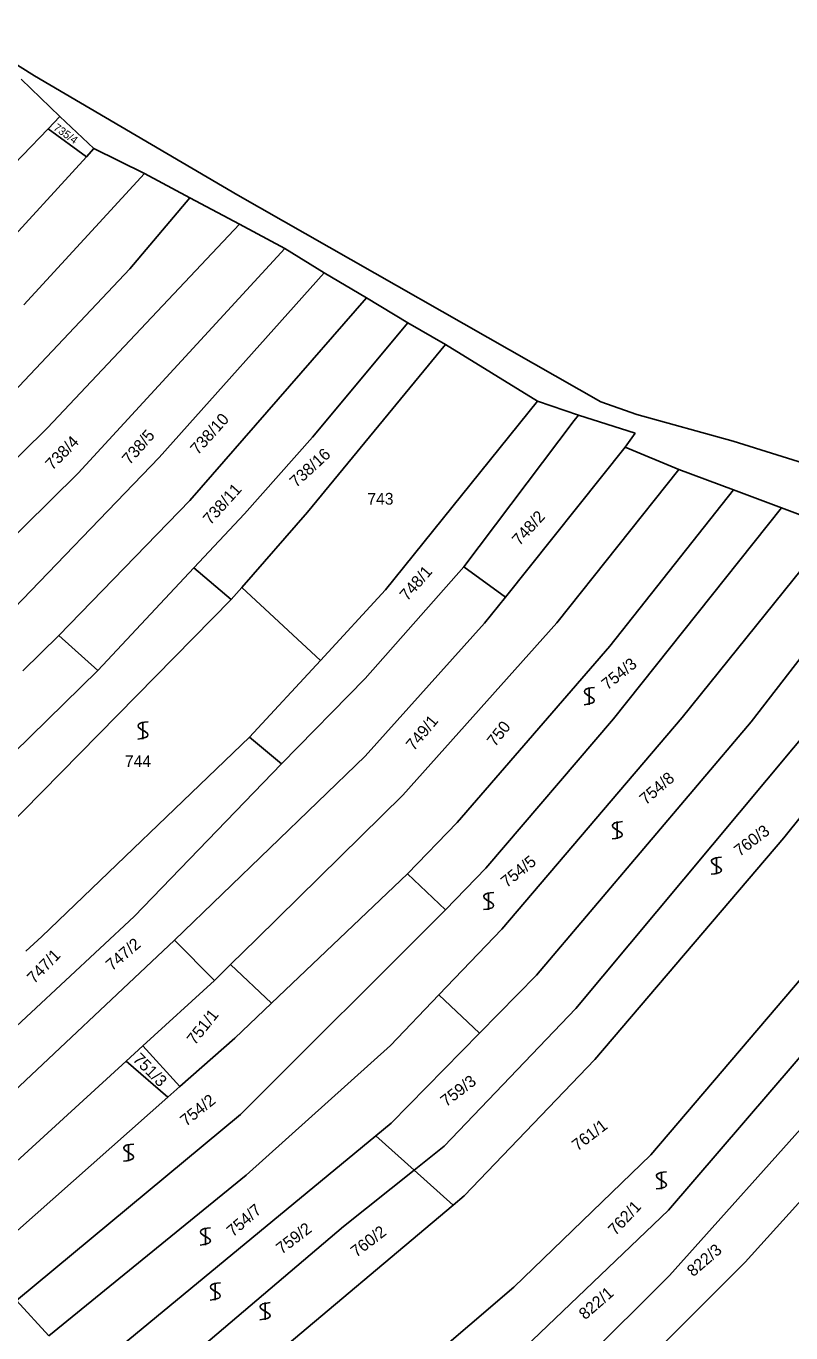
# Model space of a CAD drawing. Extents: x -580630 to -576196, y -1189024 to -1183567.
# Drawn here: x -577467 to -577356.1, y -1184868.8 to -1184679.2 of the extents above; entities that cross this region are included whole.
import ezdxf

# ---------------------------------------------------------------- set-up
doc = ezdxf.new("R2010")
doc.units = 0
for name, color, linetype in [('Vrstva 1', 7, 'Continuous'), ('Vrstva 13', 7, 'Continuous'), ('Vrstva 18', 7, 'Continuous'), ('Vrstva 25', 7, 'Continuous'), ('Vrstva 6', 7, 'Continuous')]:
    doc.layers.add(name, color=color, linetype=linetype)

msp = doc.modelspace()

# ---------------------------------------------------------------- linework, layer by layer
at = {"layer": 'Vrstva 1'}
for p, q in [((-577462.09, -1184692.36), (-577467.71, -1184686.94)), ((-577463.8, -1184694.13), (-577462.09, -1184692.36)), ((-577462.09, -1184692.36), (-577457.16, -1184697)), ((-577458.26, -1184698.2), (-577463.8, -1184694.13)), ((-577457.16, -1184697), (-577458.26, -1184698.2)), ((-577449.84, -1184700.6), (-577457.16, -1184697)), ((-577458.26, -1184698.2), (-577473.07, -1184714.4)), ((-577467.35, -1184719.65), (-577449.84, -1184700.6)), ((-577443.25, -1184704.14), (-577449.84, -1184700.6)), ((-577451.95, -1184714.43), (-577443.25, -1184704.14)), ((-577436.06, -1184707.97), (-577443.25, -1184704.14)), ((-577463.89, -1184737.48), (-577436.06, -1184707.97)), ((-577429.5, -1184711.47), (-577436.06, -1184707.97)), ((-577429.5, -1184711.47), (-577423.78, -1184715)), ((-577475.77, -1184739.65), (-577451.95, -1184714.43)), ((-577417.67, -1184718.66), (-577423.78, -1184715)), ((-577417.67, -1184718.66), (-577411.64, -1184722.27)), ((-577406.22, -1184725.42), (-577411.64, -1184722.27)), ((-577426.19, -1184749.74), (-577406.22, -1184725.42)), ((-577406.22, -1184725.42), (-577392.87, -1184733.61)), ((-577392.87, -1184733.61), (-577414.91, -1184761)), ((-577392.87, -1184733.61), (-577386.93, -1184735.65)), ((-577387.55, -1184736.42), (-577386.93, -1184735.65)), ((-577386.93, -1184735.65), (-577378.7, -1184738.26)), ((-577488.53, -1184761.71), (-577463.89, -1184737.48)), ((-577403.54, -1184757.65), (-577387.55, -1184736.42)), ((-577380.17, -1184740.32), (-577378.7, -1184738.26)), ((-577397.52, -1184762.07), (-577380.17, -1184740.32)), ((-577372.37, -1184743.53), (-577380.17, -1184740.32)), ((-577390.06, -1184765.79), (-577372.37, -1184743.53)), ((-577372.37, -1184743.53), (-577364.46, -1184746.49)), ((-577364.46, -1184746.49), (-577382.36, -1184769.15)), ((-577357.48, -1184749.09), (-577364.46, -1184746.49)), ((-577435.73, -1184760.66), (-577426.19, -1184749.74)), ((-577349.8, -1184752.04), (-577357.48, -1184749.09)), ((-577361.89, -1184780.13), (-577342.47, -1184754.93)), ((-577417.83, -1184773.85), (-577403.54, -1184757.65)), ((-577403.54, -1184757.65), (-577397.52, -1184762.07)), ((-577387.32, -1184821.71), (-577334.1, -1184757.95)), ((-577327.87, -1184760.25), (-577357.16, -1184796.99)), ((-577437.25, -1184762.4), (-577435.73, -1184760.66)), ((-577435.73, -1184760.66), (-577424.33, -1184771.24)), ((-577414.91, -1184761), (-577424.33, -1184771.24)), ((-577400.53, -1184765.84), (-577397.52, -1184762.07)), ((-577470.16, -1184795.92), (-577437.25, -1184762.4)), ((-577417.84, -1184785.13), (-577400.53, -1184765.84)), ((-577412.4, -1184790.81), (-577390.06, -1184765.79)), ((-577382.36, -1184769.15), (-577404.5, -1184794.76)), ((-577424.33, -1184771.24), (-577434.6, -1184782.39)), ((-577429.97, -1184786.26), (-577417.83, -1184773.85)), ((-577393.03, -1184816.92), (-577361.89, -1184780.13)), ((-577434.6, -1184782.39), (-577464.72, -1184811.29)), ((-577434.6, -1184782.39), (-577429.97, -1184786.26)), ((-577451.33, -1184808.38), (-577429.97, -1184786.26)), ((-577417.84, -1184785.13), (-577445.49, -1184811.84)), ((-577433.55, -1184811.62), (-577412.4, -1184790.81)), ((-577404.5, -1184794.76), (-577411.71, -1184802.19)), ((-577357.16, -1184796.99), (-577384.54, -1184829.13)), ((-577411.71, -1184802.19), (-577427.46, -1184817.19)), ((-577376.42, -1184842.97), (-577345.39, -1184806.48)), ((-577507.91, -1184861.12), (-577451.33, -1184808.38)), ((-577338.29, -1184809.46), (-577373.87, -1184851)), ((-577464.72, -1184811.29), (-577467.02, -1184813.4)), ((-577437.37, -1184815.37), (-577433.55, -1184811.62)), ((-577445.49, -1184811.84), (-577496.15, -1184859.47)), ((-577439.69, -1184817.66), (-577437.37, -1184815.37)), ((-577431.41, -1184820.96), (-577437.37, -1184815.37)), ((-577427.46, -1184817.19), (-577431.41, -1184820.96)), ((-577401.28, -1184825.33), (-577393.03, -1184816.92)), ((-577450.08, -1184827.16), (-577439.69, -1184817.66)), ((-577431.41, -1184820.96), (-577436.72, -1184826.02)), ((-577406.39, -1184841.69), (-577387.32, -1184821.71)), ((-577436.72, -1184826.02), (-577444.72, -1184833.04)), ((-577414.08, -1184838.38), (-577401.28, -1184825.33)), ((-577452.48, -1184829.35), (-577450.08, -1184827.16)), ((-577491.23, -1184864.79), (-577452.48, -1184829.35)), ((-577446.47, -1184834.59), (-577452.48, -1184829.35)), ((-577384.54, -1184829.13), (-577403.51, -1184848.92)), ((-577446.47, -1184834.59), (-577444.72, -1184833.04)), ((-577486.4, -1184870), (-577446.47, -1184834.59)), ((-577416.3, -1184840.22), (-577414.08, -1184838.38)), ((-577469.31, -1184883.96), (-577416.3, -1184840.22)), ((-577410.75, -1184845.18), (-577416.3, -1184840.22)), ((-577410.75, -1184845.18), (-577406.39, -1184841.69)), ((-577396.29, -1184862.16), (-577376.42, -1184842.97)), ((-577421.01, -1184853.37), (-577410.75, -1184845.18)), ((-577405.08, -1184850.24), (-577410.75, -1184845.18)), ((-577405.08, -1184850.24), (-577403.51, -1184848.92)), ((-577459.1, -1184895.68), (-577405.08, -1184850.24)), ((-577373.87, -1184851), (-577396.9, -1184873.01)), ((-577464.09, -1184889.95), (-577421.01, -1184853.37)), ((-577420.71, -1184883.03), (-577396.29, -1184862.16))]:
    msp.add_line(p, q, dxfattribs=at)
at = {"layer": 'Vrstva 13'}
for p, q in [((-577477.34, -1184679.23), (-577465.78, -1184686.43)), ((-577465.78, -1184686.43), (-577436.29, -1184703.75)), ((-577436.29, -1184703.75), (-577383.7, -1184733.71)), ((-577383.7, -1184733.71), (-577378.48, -1184735.56)), ((-577378.48, -1184735.56), (-577364.5, -1184739.43)), ((-577364.5, -1184739.43), (-577349.5, -1184744.13))]:
    msp.add_line(p, q, dxfattribs=at)
at = {"layer": 'Vrstva 25'}
for points in [[(-577384.62, -1184775.17), (-577385.13, -1184775.23), (-577385.48, -1184775.28), (-577385.72, -1184775.36), (-577385.9, -1184775.47), (-577386.02, -1184775.56), (-577386.07, -1184775.73), (-577386.02, -1184775.96), (-577385.63, -1184776.28), (-577385.07, -1184776.59), (-577384.72, -1184776.86), (-577384.65, -1184777.06), (-577384.72, -1184777.26), (-577384.88, -1184777.39), (-577385.07, -1184777.46), (-577385.6, -1184777.59), (-577386.12, -1184777.66)], [(-577385.37, -1184777.67), (-577385.37, -1184776.4), (-577385.37, -1184775.17)], [(-577449.31, -1184780.15), (-577449.82, -1184780.21), (-577450.17, -1184780.26), (-577450.41, -1184780.34), (-577450.59, -1184780.45), (-577450.71, -1184780.54), (-577450.76, -1184780.71), (-577450.71, -1184780.94), (-577450.32, -1184781.26), (-577449.76, -1184781.57), (-577449.41, -1184781.84), (-577449.34, -1184782.04), (-577449.41, -1184782.24), (-577449.57, -1184782.37), (-577449.76, -1184782.44), (-577450.29, -1184782.57), (-577450.81, -1184782.64)], [(-577450.06, -1184782.65), (-577450.06, -1184781.38), (-577450.06, -1184780.15)], [(-577380.56, -1184794.63), (-577381.07, -1184794.69), (-577381.42, -1184794.74), (-577381.66, -1184794.82), (-577381.84, -1184794.93), (-577381.96, -1184795.02), (-577382.01, -1184795.19), (-577381.96, -1184795.42), (-577381.57, -1184795.74), (-577381.01, -1184796.05), (-577380.66, -1184796.32), (-577380.59, -1184796.52), (-577380.66, -1184796.72), (-577380.82, -1184796.85), (-577381.01, -1184796.92), (-577381.54, -1184797.05), (-577382.06, -1184797.12)], [(-577381.31, -1184797.13), (-577381.31, -1184795.86), (-577381.31, -1184794.63)], [(-577366.18, -1184799.77), (-577366.69, -1184799.83), (-577367.04, -1184799.88), (-577367.28, -1184799.96), (-577367.46, -1184800.07), (-577367.58, -1184800.16), (-577367.63, -1184800.33), (-577367.58, -1184800.56), (-577367.19, -1184800.88), (-577366.63, -1184801.19), (-577366.28, -1184801.46), (-577366.21, -1184801.66), (-577366.28, -1184801.86), (-577366.44, -1184801.99), (-577366.63, -1184802.06), (-577367.16, -1184802.19), (-577367.68, -1184802.26)], [(-577366.93, -1184802.27), (-577366.93, -1184801), (-577366.93, -1184799.77)], [(-577399.2, -1184804.9), (-577399.71, -1184804.96), (-577400.06, -1184805.01), (-577400.3, -1184805.09), (-577400.48, -1184805.2), (-577400.6, -1184805.29), (-577400.65, -1184805.46), (-577400.6, -1184805.69), (-577400.21, -1184806.01), (-577399.65, -1184806.32), (-577399.3, -1184806.59), (-577399.23, -1184806.79), (-577399.3, -1184806.99), (-577399.46, -1184807.12), (-577399.65, -1184807.19), (-577400.18, -1184807.32), (-577400.7, -1184807.39)], [(-577399.95, -1184807.4), (-577399.95, -1184806.13), (-577399.95, -1184804.9)], [(-577451.4, -1184841.39), (-577451.91, -1184841.45), (-577452.26, -1184841.5), (-577452.5, -1184841.58), (-577452.68, -1184841.69), (-577452.8, -1184841.78), (-577452.85, -1184841.95), (-577452.8, -1184842.18), (-577452.41, -1184842.5), (-577451.85, -1184842.81), (-577451.5, -1184843.08), (-577451.43, -1184843.28), (-577451.5, -1184843.48), (-577451.66, -1184843.61), (-577451.85, -1184843.68), (-577452.38, -1184843.81), (-577452.9, -1184843.88)], [(-577452.15, -1184843.89), (-577452.15, -1184842.62), (-577452.15, -1184841.39)], [(-577374.15, -1184845.42), (-577374.66, -1184845.48), (-577375.01, -1184845.53), (-577375.25, -1184845.61), (-577375.43, -1184845.72), (-577375.55, -1184845.81), (-577375.6, -1184845.98), (-577375.55, -1184846.21), (-577375.16, -1184846.53), (-577374.6, -1184846.84), (-577374.25, -1184847.11), (-577374.18, -1184847.31), (-577374.25, -1184847.51), (-577374.41, -1184847.64), (-577374.6, -1184847.71), (-577375.13, -1184847.84), (-577375.65, -1184847.91)], [(-577374.9, -1184847.92), (-577374.9, -1184846.65), (-577374.9, -1184845.42)], [(-577440.26, -1184853.55), (-577440.77, -1184853.61), (-577441.12, -1184853.66), (-577441.36, -1184853.74), (-577441.54, -1184853.85), (-577441.66, -1184853.94), (-577441.71, -1184854.11), (-577441.66, -1184854.34), (-577441.27, -1184854.66), (-577440.71, -1184854.97), (-577440.36, -1184855.24), (-577440.29, -1184855.44), (-577440.36, -1184855.64), (-577440.52, -1184855.77), (-577440.71, -1184855.84), (-577441.24, -1184855.97), (-577441.76, -1184856.04)], [(-577441.01, -1184856.05), (-577441.01, -1184854.78), (-577441.01, -1184853.55)], [(-577438.82, -1184861.53), (-577439.33, -1184861.59), (-577439.68, -1184861.64), (-577439.92, -1184861.72), (-577440.1, -1184861.83), (-577440.22, -1184861.92), (-577440.27, -1184862.09), (-577440.22, -1184862.32), (-577439.83, -1184862.64), (-577439.27, -1184862.95), (-577438.92, -1184863.22), (-577438.85, -1184863.42), (-577438.92, -1184863.62), (-577439.08, -1184863.75), (-577439.27, -1184863.82), (-577439.8, -1184863.95), (-577440.32, -1184864.02)], [(-577439.57, -1184864.03), (-577439.57, -1184862.76), (-577439.57, -1184861.53)], [(-577431.61, -1184864.4), (-577432.12, -1184864.46), (-577432.47, -1184864.51), (-577432.71, -1184864.59), (-577432.89, -1184864.7), (-577433.01, -1184864.79), (-577433.06, -1184864.96), (-577433.01, -1184865.19), (-577432.62, -1184865.51), (-577432.06, -1184865.82), (-577431.71, -1184866.09), (-577431.64, -1184866.29), (-577431.71, -1184866.49), (-577431.87, -1184866.62), (-577432.06, -1184866.69), (-577432.59, -1184866.82), (-577433.11, -1184866.89)], [(-577432.36, -1184866.9), (-577432.36, -1184865.63), (-577432.36, -1184864.4)]]:
    msp.add_lwpolyline(points, dxfattribs=at)
at = {"layer": 'Vrstva 6'}
for p, q in [((-577486.8, -1184717.98), (-577463.8, -1184694.13)), ((-577459.44, -1184744.1), (-577429.5, -1184711.47)), ((-577423.78, -1184715), (-577447.7, -1184741.8)), ((-577443.27, -1184748.03), (-577417.67, -1184718.66)), ((-577411.64, -1184722.27), (-577425.46, -1184738.84)), ((-577425.46, -1184738.84), (-577435.36, -1184749.96)), ((-577447.7, -1184741.8), (-577471.69, -1184766.7)), ((-577477.22, -1184761.6), (-577459.44, -1184744.1)), ((-577462.25, -1184767.61), (-577443.27, -1184748.03)), ((-577435.36, -1184749.96), (-577442.67, -1184757.79)), ((-577381.86, -1184779.73), (-577357.48, -1184749.09)), ((-577371.88, -1184779.54), (-577349.8, -1184752.04)), ((-577442.67, -1184757.79), (-577456.61, -1184772.71)), ((-577437.25, -1184762.4), (-577442.67, -1184757.79)), ((-577467.48, -1184772.75), (-577462.25, -1184767.61)), ((-577456.61, -1184772.71), (-577462.25, -1184767.61)), ((-577456.61, -1184772.71), (-577478.46, -1184794.14)), ((-577400.34, -1184801.39), (-577381.86, -1184779.73)), ((-577398.06, -1184810.21), (-577371.88, -1184779.54)), ((-577303.45, -1184792.45), (-577362.75, -1184858.55)), ((-577406.18, -1184807.43), (-577400.34, -1184801.39)), ((-577406.18, -1184807.43), (-577411.71, -1184802.19)), ((-577435.93, -1184837.1), (-577406.18, -1184807.43)), ((-577407.17, -1184819.76), (-577398.06, -1184810.21)), ((-577439.69, -1184817.66), (-577445.49, -1184811.84)), ((-577414.17, -1184827.11), (-577407.17, -1184819.76)), ((-577407.17, -1184819.76), (-577401.28, -1184825.33)), ((-577450.08, -1184827.16), (-577444.72, -1184833.04)), ((-577435.12, -1184845.91), (-577414.17, -1184827.11)), ((-577373.72, -1184860.44), (-577347.73, -1184831.35)), ((-577468.41, -1184864.07), (-577435.93, -1184837.1)), ((-577463.7, -1184869.2), (-577435.12, -1184845.91)), ((-577362.75, -1184858.55), (-577386.07, -1184881.8)), ((-577391.01, -1184877.65), (-577373.72, -1184860.44)), ((-577463.7, -1184869.2), (-577468.41, -1184864.07))]:
    msp.add_line(p, q, dxfattribs=at)

# ---------------------------------------------------------------- texts
at = {"layer": 'Vrstva 18'}
for s, height, rotation, p in [('735/4', 1.14, 324.75248, (-577463.131, -1184694.195)), ('738/10', 1.7, 48.18575, (-577442.103, -1184741.518)), ('738/5', 1.7, 48.8733, (-577451.977, -1184742.967)), ('738/4', 1.7, 45.66474, (-577463.181, -1184743.748)), ('738/16', 1.7, 42.62806, (-577427.841, -1184746.256)), ('738/11', 1.7, 48.07116, (-577440.279, -1184751.684)), ('748/2', 1.7, 47.78468, (-577395.467, -1184754.687)), ('748/1', 1.7, 48.8733, (-577411.74, -1184762.714)), ('754/3', 1.7, 38.90383, (-577382.735, -1184775.615)), ('749/1', 1.7, 50.1911, (-577410.799, -1184784.439)), ('750', 1.7, 51.5662, (-577399.016, -1184783.867)), ('754/8', 1.7, 40.90919, (-577377.165, -1184792.286)), ('760/3', 1.7, 37.52874, (-577363.561, -1184799.766)), ('754/5', 1.7, 38.90383, (-577397.333, -1184804.28)), ('747/2', 1.7, 40.56541, (-577454.543, -1184816.348)), ('747/1', 1.7, 46.00851, (-577465.817, -1184818.222)), ('751/1', 1.7, 51.5662, (-577442.526, -1184827.139)), ('751/3', 1.7, 315.01219, (-577451.638, -1184829.213)), ('759/3', 1.7, 37.52874, (-577406.107, -1184836.068)), ('754/2', 1.7, 38.90383, (-577443.804, -1184838.907)), ('761/1', 1.7, 37.52874, (-577387.069, -1184842.493)), ('754/7', 1.7, 40.90919, (-577437.019, -1184854.946)), ('762/1', 1.7, 47.21172, (-577381.568, -1184854.759)), ('759/2', 1.7, 37.52874, (-577429.946, -1184857.46)), ('760/2', 1.7, 37.52874, (-577419.13, -1184857.908)), ('822/3', 1.7, 40.90919, (-577370.292, -1184860.729)), ('822/1', 1.7, 40.90919, (-577385.973, -1184866.974))]:
    msp.add_text(s, height=height, rotation=rotation, dxfattribs=at).set_placement(p)
for s, p in [('743', (-577417.531, -1184748.64)), ('744', (-577452.674, -1184786.7))]:
    msp.add_text(s, height=1.7, dxfattribs=at).set_placement(p)

doc.saveas('drawing.dxf')
